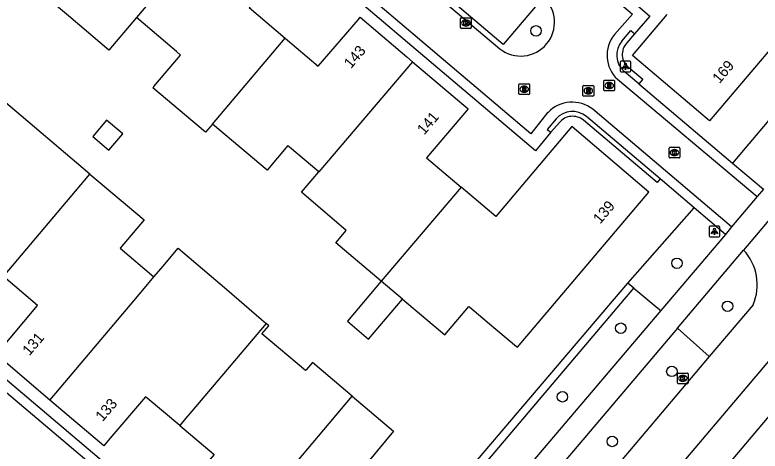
# Model space of a CAD drawing. Extents: x 156414 to 157775, y 382335 to 383765.
# Drawn here: x 156974.7 to 157044.3, y 382570.2 to 382611 of the extents above; entities that cross this region are included whole.
import ezdxf

# ---------------------------------------------------------------- set-up
doc = ezdxf.new("R2010")
doc.units = 0
for name, color, linetype in [('IMGEO_Boom', 7, 'Continuous'), ('IMGEO_Haag', 7, 'Continuous'), ('IMGEO_Kolk', 7, 'Continuous'), ('IMGEO_Lichtpunt', 7, 'Continuous'), ('IMGEO_Pand', 7, 'Continuous'), ('IMGEO_Pand_nummerreeks', 7, 'Continuous'), ('IMGEO_Parkeervlak_open', 7, 'Continuous'), ('IMGEO_Rijbaan_lokaal_open', 7, 'Continuous'), ('IMGEO_Rioolput', 7, 'Continuous'), ('IMGEO_Voetpad_halfverhard', 7, 'Continuous'), ('IMGEO_Voetpad_open', 7, 'Continuous')]:
    doc.layers.add(name, color=color, linetype=linetype)

msp = doc.modelspace()

# ---------------------------------------------------------------- linework, layer by layer
at = {"layer": 'IMGEO_Boom'}
for centre in [(157023.351, 382609.467), (157036.512, 382587.76), (157041.233, 382583.741), (157031.267, 382581.691), (157036.035, 382577.655), (157025.812, 382575.284), (157030.472, 382571.113)]:
    msp.add_circle(centre, 0.489, dxfattribs=at)
at = {"layer": 'IMGEO_Haag'}
for points in [[(157032.555, 382609.191), (157031.842, 382608.361)], [(157032.018, 382606.037), (157033.314, 382604.947), (157032.946, 382604.52)], [(157047.972, 382604.539), (157041.703, 382597.123)], [(157034.938, 382595.632), (157034.651, 382595.29), (157027.77, 382601.127)], [(157025.547, 382600.915), (157024.742, 382599.993)], [(157031.936, 382585.906), (157038.117, 382592.933)], [(156999.66, 382548.012), (157006.94, 382556.508), (157019.133, 382570.849), (157031.936, 382585.906)], [(157032.49, 382585.447), (157031.936, 382585.906)], [(157000.311, 382547.459), (157000.556, 382547.732), (157032.49, 382585.447)], [(157032.49, 382585.447), (157034.725, 382583.574), (157034.993, 382583.337)], [(157039.53, 382579.04), (157036.559, 382581.709)]]:
    msp.add_lwpolyline(points, dxfattribs=at)
for centre, radius, start, end in [((157032.959, 382607.277), 1.557, 135.863, 232.79866), ((157026.764, 382599.92), 1.572, 50.17915, 140.71611)]:
    msp.add_arc(centre, radius, start, end, dxfattribs=at)
at = {"layer": 'IMGEO_Kolk'}
for p, q in [((157016.304, 382609.773), (157016.304, 382610.625)), ((157016.379, 382610.699), (157017.231, 382610.699)), ((157016.792, 382610.479), (157016.817, 382610.479)), ((157017.305, 382610.625), (157017.305, 382609.773)), ((157017.231, 382609.699), (157016.379, 382609.699)), ((157016.815, 382609.919), (157016.79, 382609.919)), ((157035.777, 382597.67), (157035.777, 382598.522)), ((157035.852, 382598.596), (157036.704, 382598.596)), ((157036.265, 382598.376), (157036.29, 382598.376)), ((157036.778, 382598.522), (157036.778, 382597.67)), ((157036.704, 382597.596), (157035.852, 382597.596)), ((157036.288, 382597.816), (157036.263, 382597.816)), ((157036.56, 382576.58), (157036.56, 382577.432)), ((157036.635, 382577.506), (157037.487, 382577.506)), ((157037.561, 382577.432), (157037.561, 382576.58)), ((157037.071, 382576.726), (157037.046, 382576.726)), ((157037.048, 382577.286), (157037.073, 382577.286)), ((157037.487, 382576.506), (157036.635, 382576.506))]:
    msp.add_line(p, q, dxfattribs=at)
for points in [[(157016.304, 382609.773), (157016.304, 382610.625)], [(157016.379, 382610.699), (157017.231, 382610.699)], [(157016.625, 382610.399), (157016.748, 382610.399), (157016.748, 382610.248), (157016.878, 382610.399), (157017.042, 382610.399), (157016.896, 382610.248), (157017.049, 382609.999), (157016.897, 382609.999), (157016.812, 382610.163), (157016.748, 382610.096), (157016.748, 382609.999), (157016.625, 382609.999), (157016.625, 382610.399)], [(157017.305, 382610.625), (157017.305, 382609.773)], [(157017.231, 382609.699), (157016.379, 382609.699)], [(157035.777, 382597.67), (157035.777, 382598.522)], [(157035.852, 382598.596), (157036.704, 382598.596)], [(157036.098, 382598.296), (157036.221, 382598.296), (157036.221, 382598.145), (157036.351, 382598.296), (157036.515, 382598.296), (157036.369, 382598.145), (157036.522, 382597.896), (157036.37, 382597.896), (157036.285, 382598.06), (157036.221, 382597.993), (157036.221, 382597.896), (157036.098, 382597.896), (157036.098, 382598.296)], [(157036.778, 382598.522), (157036.778, 382597.67)], [(157036.704, 382597.596), (157035.852, 382597.596)], [(157036.56, 382576.58), (157036.56, 382577.432)], [(157036.635, 382577.506), (157037.487, 382577.506)], [(157037.561, 382577.432), (157037.561, 382576.58)], [(157036.881, 382577.206), (157037.004, 382577.206), (157037.004, 382577.055), (157037.134, 382577.206), (157037.298, 382577.206), (157037.152, 382577.055), (157037.305, 382576.806), (157037.153, 382576.806), (157037.068, 382576.97), (157037.004, 382576.903), (157037.004, 382576.806), (157036.881, 382576.806), (157036.881, 382577.206)], [(157037.487, 382576.506), (157036.635, 382576.506)]]:
    msp.add_lwpolyline(points, dxfattribs=at)
for centre, start, end in [((157016.381, 382610.623), 91.55205, 178.44795), ((157016.381, 382610.623), 91.55205, 178.44795), ((157017.229, 382610.623), 1.55205, 88.44795), ((157017.229, 382610.623), 1.55205, 88.44795), ((157016.381, 382609.775), 181.55205, 268.44795), ((157016.381, 382609.775), 181.55205, 268.44795), ((157017.229, 382609.775), 271.55205, 358.44795), ((157017.229, 382609.775), 271.55205, 358.44795), ((157035.854, 382598.52), 91.55205, 178.44795), ((157035.854, 382598.52), 91.55205, 178.44795), ((157036.702, 382598.52), 1.55205, 88.44795), ((157036.702, 382598.52), 1.55205, 88.44795), ((157035.854, 382597.672), 181.55205, 268.44795), ((157035.854, 382597.672), 181.55205, 268.44795), ((157036.702, 382597.672), 271.55205, 358.44795), ((157036.702, 382597.672), 271.55205, 358.44795), ((157036.637, 382577.43), 91.55205, 178.44795), ((157036.637, 382577.43), 91.55205, 178.44795), ((157037.485, 382577.43), 1.55205, 88.44795), ((157037.485, 382577.43), 1.55205, 88.44795), ((157036.637, 382576.582), 181.55205, 268.44795), ((157036.637, 382576.582), 181.55205, 268.44795), ((157037.485, 382576.582), 271.55205, 358.44795), ((157037.485, 382576.582), 271.55205, 358.44795)]:
    msp.add_arc(centre, 0.0765, start, end, dxfattribs=at)
for centre, major_axis, ratio, start_param, end_param in [((157016.791, 382610.199), (-0.387, 0.002), 0.722429, 4.712389, 7.853982), ((157016.816, 382610.199), (-0.39, 0.002), 0.717154, 1.570796, 4.712389), ((157036.264, 382598.096), (-0.387, 0.002), 0.722429, 4.712389, 7.853982), ((157036.289, 382598.096), (-0.39, 0.002), 0.717154, 1.570796, 4.712389), ((157037.047, 382577.006), (-0.387, 0.002), 0.722429, 4.712389, 7.853982), ((157037.072, 382577.006), (-0.39, 0.002), 0.717154, 1.570796, 4.712389)]:
    msp.add_ellipse(centre, major_axis=major_axis, ratio=ratio, start_param=start_param, end_param=end_param, dxfattribs=at)
at = {"layer": 'IMGEO_Lichtpunt'}
for p, q in [((157032.112, 382606.648), (157031.304, 382606.648)), ((157032.112, 382606.648), (157031.304, 382606.648)), ((157031.21, 382606.553), (157031.21, 382605.746)), ((157031.21, 382606.553), (157031.21, 382605.746)), ((157032.206, 382605.746), (157032.206, 382606.553)), ((157032.206, 382605.746), (157032.206, 382606.553)), ((157031.304, 382605.652), (157032.112, 382605.652)), ((157031.304, 382605.652), (157032.112, 382605.652)), ((157039.524, 382591.137), (157039.524, 382590.33)), ((157039.524, 382591.137), (157039.524, 382590.33)), ((157040.426, 382591.232), (157039.618, 382591.232)), ((157040.426, 382591.232), (157039.618, 382591.232)), ((157040.52, 382590.33), (157040.52, 382591.137)), ((157040.52, 382590.33), (157040.52, 382591.137)), ((157039.618, 382590.236), (157040.426, 382590.236)), ((157039.618, 382590.236), (157040.426, 382590.236))]:
    msp.add_line(p, q, dxfattribs=at)
for points in [[(157031.584, 382606.217), (157031.623, 382606.189), (157031.435, 382605.927), (157031.397, 382605.954), (157031.584, 382606.217)], [(157031.686, 382606.169), (157031.733, 382606.169), (157031.733, 382605.847), (157031.686, 382605.847), (157031.686, 382606.169)], [(157031.796, 382606.189), (157031.834, 382606.216), (157032.021, 382605.954), (157031.982, 382605.926), (157031.796, 382606.189)], [(157039.898, 382590.801), (157039.937, 382590.773), (157039.749, 382590.511), (157039.711, 382590.538), (157039.898, 382590.801)], [(157040, 382590.753), (157040.047, 382590.753), (157040.047, 382590.431), (157040, 382590.431), (157040, 382590.753)], [(157040.11, 382590.773), (157040.148, 382590.8), (157040.335, 382590.538), (157040.296, 382590.51), (157040.11, 382590.773)]]:
    msp.add_lwpolyline(points, dxfattribs=at)
for centre in [(157031.709, 382606.351), (157040.023, 382590.935)]:
    msp.add_circle(centre, 0.0994, dxfattribs=at)
for centre, start, end in [((157031.304, 382606.553), 90, 180), ((157031.304, 382606.553), 90, 180), ((157032.112, 382606.553), 0, 90), ((157032.112, 382606.553), 0, 90), ((157031.304, 382605.746), 180, 270), ((157031.304, 382605.746), 180, 270), ((157032.112, 382605.746), 270, 0), ((157032.112, 382605.746), 270, 360), ((157039.618, 382591.137), 90, 180), ((157039.618, 382591.137), 90, 180), ((157040.426, 382591.137), 0, 90), ((157040.426, 382591.137), 0, 90), ((157039.618, 382590.33), 180, 270), ((157039.618, 382590.33), 180, 270), ((157040.426, 382590.33), 270, 0), ((157040.426, 382590.33), 270, 360)]:
    msp.add_arc(centre, 0.0946, start, end, dxfattribs=at)
at = {"layer": 'IMGEO_Pand'}
for points in [[(157046.553, 382623.934), (157047.549, 382625.107), (157047.699, 382624.977), (157050.957, 382622.22), (157054.766, 382618.997), (157052.541, 382616.375), (157039.552, 382601.073), (157032.351, 382607.17), (157035.583, 382610.995)], [(156994.788, 382621.028), (156986.03, 382610.723)], [(156994.788, 382621.028), (156994.906, 382620.928), (157000.444, 382616.221), (157000.288, 382616.038), (156996.558, 382611.649), (156999.924, 382608.789)], [(156986.03, 382610.723), (156983.464, 382607.677), (156979.683, 382610.874), (156975.065, 382614.778), (156975, 382614.833)], [(156993.145, 382600.75), (156992.484, 382600.002), (156987.576, 382604.152), (156987.666, 382604.254), (156987.673, 382604.263), (156990.16, 382607.208), (156989.764, 382607.541), (156989.371, 382607.888), (156986.03, 382610.723)], [(156999.924, 382608.789), (157003.02, 382606.157), (157006.762, 382610.541), (157006.937, 382610.746), (157011.288, 382607.044), (157011.825, 382606.587)], [(156993.145, 382600.75), (156999.924, 382608.789)], [(157011.825, 382606.587), (157003.061, 382596.286)], [(157011.825, 382606.587), (157017.006, 382602.178), (157016.849, 382601.995), (157013.114, 382597.618), (157016.349, 382594.878)], [(156981.688, 382596.096), (156973.629, 382602.932), (156973.558, 382602.992), (156971.605, 382600.691), (156971.54, 382600.745)], [(156981.959, 382599.597), (156983.465, 382598.323), (156984.761, 382599.855), (156983.254, 382601.129), (156981.959, 382599.597)], [(157003.061, 382596.286), (157000.331, 382598.599), (157000.161, 382598.747), (156998.232, 382596.46), (156993.145, 382600.75)], [(157010.883, 382584.4), (157014.822, 382581.061), (157017.085, 382583.73), (157017.181, 382583.649), (157018.794, 382582.282), (157018.826, 382582.255), (157021.52, 382579.972), (157021.609, 382579.925), (157033.881, 382594.404), (157026.698, 382600.527), (157023.297, 382596.515), (157019.584, 382592.138), (157016.349, 382594.878)], [(157008.899, 382586.082), (157004.665, 382589.671), (157005.625, 382590.826), (157001.443, 382594.392), (157003.061, 382596.286)], [(156973.613, 382586.519), (156981.688, 382596.096)], [(156981.688, 382596.096), (156986.745, 382591.806), (156984.508, 382589.18), (156987.657, 382586.477)], [(157016.349, 382594.878), (157008.899, 382586.082)], [(156987.657, 382586.477), (156988.334, 382587.266), (156989.939, 382589.181), (156994.47, 382585.294), (156997.705, 382582.519), (156998.139, 382582.147)], [(156977.954, 382574.98), (156972.931, 382579.245), (156976.808, 382583.824), (156973.613, 382586.519)], [(156977.954, 382574.98), (156978.508, 382575.636), (156986.622, 382585.251), (156987.657, 382586.477)], [(157008.899, 382586.082), (157005.734, 382582.345), (157007.719, 382580.664), (157010.883, 382584.4)], [(157010.883, 382584.4), (157008.899, 382586.082)], [(156998.139, 382582.147), (156991.212, 382573.937), (156990.633, 382573.251), (156990.076, 382572.59)], [(157006.182, 382575.348), (157002.487, 382578.502), (157001.883, 382577.793), (157001.838, 382577.741), (156997.759, 382581.156), (156998.401, 382581.923), (156998.139, 382582.147)], [(156990.076, 382572.59), (156987.046, 382575.146), (156986.871, 382575.294), (156983.552, 382571.384), (156982.982, 382570.712), (156977.954, 382574.98)], [(157006.182, 382575.348), (157010.032, 382572.062), (157007.792, 382569.379), (157010.593, 382566.996), (156997.65, 382551.697), (156991.052, 382557.329), (156994.273, 382561.165)], [(156994.273, 382561.165), (157006.182, 382575.348)], [(156990.076, 382572.59), (156993.281, 382569.886), (156989.394, 382565.302), (156994.273, 382561.165)]]:
    msp.add_lwpolyline(points, dxfattribs=at)
at = {"layer": 'IMGEO_Parkeervlak_open'}
msp.add_lwpolyline([(157024.026, 382612.615), (157020.282, 382608.203), (157012.15, 382615.113), (157015.907, 382619.51)], dxfattribs=at)
at = {"layer": 'IMGEO_Rijbaan_lokaal_open'}
for points in [[(157024.469, 382601.859), (157022.87, 382599.849), (156971.863, 382643.106), (156981.406, 382654.235), (157032.355, 382611.034), (157030.684, 382609.119)], [(157011.426, 382615.051), (157019.984, 382607.789)], [(156985.195, 382552.172), (156984.601, 382552.665), (156982.077, 382549.644), (156927.619, 382595.781), (156937.011, 382606.884), (156991.519, 382560.783), (156988.981, 382557.799), (156989.555, 382557.259)], [(157030.951, 382604.943), (157043.996, 382594.008)], [(157041.599, 382591.168), (157028.653, 382602.153)], [(157043.996, 382594.008), (157041.599, 382591.168)], [(157046.313, 382593.22), (157042.73, 382588.992)], [(157050.943, 382585.546), (157026.802, 382557.033)], [(157043.632, 382583.89), (157039.53, 382579.04)], [(157039.53, 382579.04), (157038.191, 382577.457), (157025.973, 382563.014), (157024.09, 382560.786)]]:
    msp.add_lwpolyline(points, dxfattribs=at)
for centre, radius, start, end in [((157021.929, 382610.266), 3.149, 231.86404, 48.24047), ((157033.026, 382607.172), 3.045, 140.26053, 227.05613), ((157026.728, 382599.633), 3.171, 52.61522, 135.42366), ((157039.245, 382585.745), 4.763, 337.07458, 42.97725)]:
    msp.add_arc(centre, radius, start, end, dxfattribs=at)
at = {"layer": 'IMGEO_Rioolput'}
for p, q in [((157021.823, 382604.52), (157022.675, 382604.52)), ((157029.684, 382603.935), (157029.684, 382604.787)), ((157029.759, 382604.861), (157030.611, 382604.861)), ((157030.172, 382604.641), (157030.197, 382604.641)), ((157030.685, 382604.787), (157030.685, 382603.935)), ((157021.748, 382603.594), (157021.748, 382604.446)), ((157022.236, 382604.3), (157022.261, 382604.3)), ((157022.749, 382604.446), (157022.749, 382603.594)), ((157027.736, 382603.445), (157027.736, 382604.297)), ((157027.811, 382604.371), (157028.663, 382604.371)), ((157028.224, 382604.151), (157028.249, 382604.151)), ((157028.737, 382604.297), (157028.737, 382603.445)), ((157030.611, 382603.861), (157029.759, 382603.861)), ((157030.195, 382604.081), (157030.17, 382604.081)), ((157022.675, 382603.52), (157021.823, 382603.52)), ((157022.259, 382603.74), (157022.234, 382603.74)), ((157028.663, 382603.371), (157027.811, 382603.371)), ((157028.247, 382603.591), (157028.222, 382603.591))]:
    msp.add_line(p, q, dxfattribs=at)
for points in [[(157021.823, 382604.52), (157022.675, 382604.52)], [(157029.684, 382603.935), (157029.684, 382604.787)], [(157029.759, 382604.861), (157030.611, 382604.861)], [(157030.273, 382604.559), (157030.021, 382604.561), (157030.021, 382604.161)], [(157030.685, 382604.787), (157030.685, 382603.935)], [(157021.748, 382603.594), (157021.748, 382604.446)], [(157022.337, 382604.218), (157022.085, 382604.22), (157022.085, 382603.82)], [(157022.085, 382603.82), (157022.209, 382603.82), (157022.209, 382603.982), (157022.22, 382603.982)], [(157022.263, 382604.139), (157022.209, 382604.139), (157022.209, 382604.058)], [(157022.209, 382604.058), (157022.261, 382604.058)], [(157022.267, 382603.953), (157022.338, 382603.82), (157022.478, 382603.82), (157022.413, 382603.946)], [(157022.749, 382604.446), (157022.749, 382603.594)], [(157027.736, 382603.445), (157027.736, 382604.297)], [(157027.811, 382604.371), (157028.663, 382604.371)], [(157028.325, 382604.069), (157028.073, 382604.071), (157028.073, 382603.671)], [(157028.073, 382603.671), (157028.197, 382603.671), (157028.197, 382603.833), (157028.208, 382603.833)], [(157028.251, 382603.99), (157028.197, 382603.99), (157028.197, 382603.909)], [(157028.197, 382603.909), (157028.249, 382603.909)], [(157028.255, 382603.804), (157028.326, 382603.671), (157028.466, 382603.671), (157028.401, 382603.797)], [(157028.737, 382604.297), (157028.737, 382603.445)], [(157030.611, 382603.861), (157029.759, 382603.861)], [(157030.021, 382604.161), (157030.145, 382604.161), (157030.145, 382604.323), (157030.156, 382604.323)], [(157030.199, 382604.48), (157030.145, 382604.48), (157030.145, 382604.399)], [(157030.145, 382604.399), (157030.197, 382604.399)], [(157030.203, 382604.294), (157030.274, 382604.161), (157030.414, 382604.161), (157030.349, 382604.287)], [(157022.675, 382603.52), (157021.823, 382603.52)], [(157028.663, 382603.371), (157027.811, 382603.371)]]:
    msp.add_lwpolyline(points, dxfattribs=at)
for centre, radius, start, end in [((157021.825, 382604.444), 0.0765, 91.55205, 178.44795), ((157021.825, 382604.444), 0.0765, 91.55205, 178.44795), ((157022.673, 382604.444), 0.0765, 1.55205, 88.44795), ((157022.673, 382604.444), 0.0765, 1.55205, 88.44795), ((157029.761, 382604.785), 0.0765, 91.55205, 178.44795), ((157029.761, 382604.785), 0.0765, 91.55205, 178.44795), ((157030.272, 382604.449), 0.109, 350.36119, 89.41601), ((157030.609, 382604.785), 0.0765, 1.55205, 88.44795), ((157030.609, 382604.785), 0.0765, 1.55205, 88.44795), ((157022.219, 382603.929), 0.0533, 26.02933, 88.69889), ((157022.245, 382604.247), 0.19, 274.7715, 282.96867), ((157022.269, 382604.043), 0.0964, 77.00612, 93.18647), ((157022.283, 382604.1), 0.0378, 276.66336, 79.67722), ((157022.336, 382604.108), 0.109, 350.36119, 89.41601), ((157022.334, 382604.108), 0.112, 277.58423, 350.98172), ((157022.318, 382603.893), 0.108, 29.51342, 73.79051), ((157027.813, 382604.295), 0.0765, 91.55205, 178.44795), ((157027.813, 382604.295), 0.0765, 91.55205, 178.44795), ((157028.207, 382603.78), 0.0533, 26.02933, 88.69889), ((157028.233, 382604.098), 0.19, 274.7715, 282.96867), ((157028.257, 382603.894), 0.0964, 77.00612, 93.18647), ((157028.271, 382603.951), 0.0378, 276.66336, 79.67722), ((157028.324, 382603.959), 0.109, 350.36119, 89.41601), ((157028.322, 382603.959), 0.112, 277.58423, 350.98172), ((157028.306, 382603.744), 0.108, 29.51342, 73.79051), ((157028.661, 382604.295), 0.0765, 1.55205, 88.44795), ((157028.661, 382604.295), 0.0765, 1.55205, 88.44795), ((157029.761, 382603.937), 0.0765, 181.55205, 268.44795), ((157029.761, 382603.937), 0.0765, 181.55205, 268.44795), ((157030.155, 382604.27), 0.0533, 26.02933, 88.69889), ((157030.181, 382604.588), 0.19, 274.7715, 282.96867), ((157030.205, 382604.384), 0.0964, 77.00612, 93.18647), ((157030.219, 382604.441), 0.0378, 276.66336, 79.67722), ((157030.27, 382604.449), 0.112, 277.58423, 350.98172), ((157030.254, 382604.234), 0.108, 29.51342, 73.79051), ((157030.609, 382603.937), 0.0765, 271.55205, 358.44795), ((157030.609, 382603.937), 0.0765, 271.55205, 358.44795), ((157021.825, 382603.596), 0.0765, 181.55205, 268.44795), ((157021.825, 382603.596), 0.0765, 181.55205, 268.44795), ((157022.673, 382603.596), 0.0765, 271.55205, 358.44795), ((157022.673, 382603.596), 0.0765, 271.55205, 358.44795), ((157027.813, 382603.447), 0.0765, 181.55205, 268.44795), ((157027.813, 382603.447), 0.0765, 181.55205, 268.44795), ((157028.661, 382603.447), 0.0765, 271.55205, 358.44795), ((157028.661, 382603.447), 0.0765, 271.55205, 358.44795)]:
    msp.add_arc(centre, radius, start, end, dxfattribs=at)
for centre, major_axis, ratio, start_param, end_param in [((157030.171, 382604.361), (-0.387, 0.002), 0.722429, 4.712389, 7.853982), ((157030.196, 382604.361), (-0.39, 0.002), 0.717154, 1.570796, 4.712389), ((157022.235, 382604.02), (-0.387, 0.002), 0.722429, 4.712389, 7.853982), ((157022.26, 382604.02), (-0.39, 0.002), 0.717154, 1.570796, 4.712389), ((157028.223, 382603.871), (-0.387, 0.002), 0.722429, 4.712389, 7.853982), ((157028.248, 382603.871), (-0.39, 0.002), 0.717154, 1.570796, 4.712389)]:
    msp.add_ellipse(centre, major_axis=major_axis, ratio=ratio, start_param=start_param, end_param=end_param, dxfattribs=at)
at = {"layer": 'IMGEO_Voetpad_halfverhard'}
msp.add_lwpolyline([(157041.407, 382569.077), (157049.712, 382578.882), (157051.898, 382577.037), (157043.595, 382567.257), (157041.407, 382569.077)], dxfattribs=at)
at = {"layer": 'IMGEO_Voetpad_open'}
for points in [[(157024.742, 382599.993), (157023.299, 382598.267), (156996.744, 382620.777), (156970.587, 382642.986), (156981.231, 382655.569), (157028.044, 382615.928), (157032.619, 382612.041), (157033.972, 382610.85), (157032.555, 382609.191)], [(157031.375, 382608.517), (157032.211, 382609.492), (157032.419, 382609.31), (157032.555, 382609.191)], [(156985.096, 382551.062), (156984.751, 382551.362), (156982.188, 382548.489), (156956.652, 382569.938), (156926.325, 382595.645), (156936.95, 382608.202), (156992.775, 382560.898), (156990.241, 382557.869), (156990.622, 382557.547)], [(157032.946, 382604.52), (157031.577, 382605.677)], [(157032.946, 382604.52), (157041.703, 382597.123)], [(157025.23, 382601.237), (157024.4, 382600.265), (157024.742, 382599.993)], [(157034.938, 382595.632), (157028.061, 382601.47)], [(157041.703, 382597.123), (157044.581, 382594.691)], [(157038.117, 382592.933), (157034.938, 382595.632)], [(157044.581, 382594.691), (157043.996, 382594.008)], [(157041.035, 382590.456), (157038.117, 382592.933)], [(157041.599, 382591.168), (157041.035, 382590.456)], [(157041.035, 382590.456), (157034.993, 382583.337)], [(157036.559, 382581.709), (157042.73, 382588.992)], [(157034.993, 382583.337), (157023.048, 382569.261), (157022.187, 382568.261)], [(157036.559, 382581.709), (157024.76, 382567.784), (157020.132, 382562.262)]]:
    msp.add_lwpolyline(points, dxfattribs=at)
for centre, radius, start, end in [((157032.929, 382607.2), 2.036, 139.71697, 228.41985), ((157026.763, 382599.922), 2.02, 50.02088, 139.38915)]:
    msp.add_arc(centre, radius, start, end, dxfattribs=at)

# ---------------------------------------------------------------- texts
at = {"layer": 'IMGEO_Pand_nummerreeks'}
for s, rotation, p in [('143', 49.51357, (157006.072, 382605.882)), ('169', 49.67544, (157040.478, 382604.483)), ('141', 49.51992, (157012.909, 382599.689)), ('139', 49.71555, (157029.342, 382591.369)), ('131', 49.54939, (156976.044, 382579.061)), ('133', 49.48064, (156982.871, 382572.907))]:
    msp.add_text(s, height=1, rotation=rotation, dxfattribs=at).set_placement(p)

doc.saveas('drawing.dxf')
